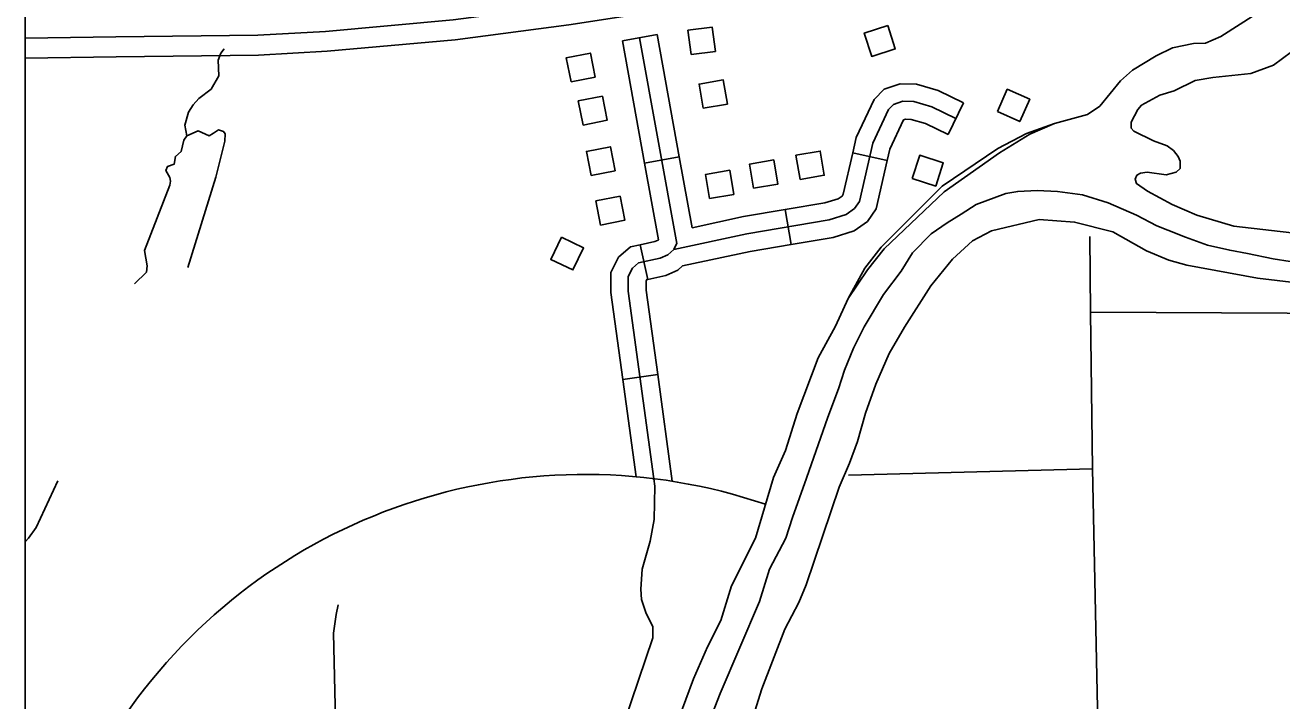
# Model space of a CAD drawing. Extents: x 1084508 to 1142749, y 1057638 to 1093403.
# Drawn here: x 1084508 to 1086183, y 1068178 to 1069080 of the extents above; entities that cross this region are included whole.
import ezdxf

# ---------------------------------------------------------------- set-up
doc = ezdxf.new("R2010")
doc.units = 0
for name, color, linetype in [('19', 7, 'Continuous'), ('2', 7, 'Continuous'), ('32', 7, 'Continuous'), ('35', 7, 'Continuous'), ('56', 7, 'Continuous'), ('63', 7, 'Continuous'), ('9', 7, 'Continuous'), ('DSN_DRFT_Named-Boundary', 7, 'Continuous'), ('Level 4', 7, 'Continuous'), ('Level 5', 7, 'Continuous'), ('Level 9', 7, 'Continuous')]:
    doc.layers.add(name, color=color, linetype=linetype)

msp = doc.modelspace()

# ---------------------------------------------------------------- linework, layer by layer
at = {"layer": '19'}
msp.add_lwpolyline([(1084507.9, 1069035.4), (1084629.2, 1069037.4), (1084819.2, 1069039.4), (1084910.5, 1069044.6), (1085081.4, 1069060), (1085232.9, 1069079.7), (1085420.8, 1069108.9), (1085464.5, 1069118.6), (1085465.9, 1069119), (1086747.8, 1069446.9), (1086747.9, 1069447), (1086741.3, 1069472.8), (1085459.3, 1069144.8), (1085458.7, 1069144.7), (1085415.9, 1069135.2), (1085229.1, 1069106.1), (1085078.5, 1069086.5), (1084908.5, 1069071.2), (1084818.3, 1069066), (1084628.8, 1069064.1), (1084507.9, 1069062)], close=True, dxfattribs=at)
at = {"layer": '2'}
for points in [[(1086194.2, 1068764.4), (1086171.5, 1068768), (1086137.4, 1068774.8), (1086113.8, 1068779.3), (1086084.1, 1068785.9), (1086054.9, 1068796.9), (1086031.4, 1068806.2), (1086016.8, 1068812), (1085989.4, 1068825.9), (1085951.9, 1068842.6), (1085917.4, 1068853.4), (1085884.4, 1068857.7), (1085857.1, 1068859), (1085831.1, 1068857.8), (1085815.5, 1068854.8), (1085775.6, 1068840.3), (1085755.6, 1068827.3), (1085736.9, 1068815.7), (1085715.7, 1068801.2), (1085691.1, 1068775.9), (1085675.6, 1068751.5), (1085652.2, 1068720.2), (1085626.6, 1068677.2), (1085612.2, 1068648.8), (1085600.3, 1068619.5), (1085592.3, 1068594.4), (1085578.1, 1068556.8), (1085549.4, 1068475.4), (1085530.7, 1068422.9), (1085522.2, 1068395.5), (1085500.4, 1068353.9), (1085486.7, 1068310.7)], [(1085321.1, 1067494.3), (1085318.4, 1067510.6), (1085313.9, 1067544.8), (1085311.6, 1067582.4), (1085310.1, 1067614.1), (1085309.1, 1067647.8), (1085309.1, 1067680.5), (1085307.7, 1067730.7), (1085309, 1067773.2), (1085310, 1067800.9), (1085324.3, 1067862.3), (1085344, 1067931.2), (1085358.1, 1067977.2), (1085374.8, 1068018.5), (1085393, 1068065.3), (1085407.8, 1068119.8), (1085434.7, 1068188.2), (1085486.7, 1068310.7)]]:
    msp.add_lwpolyline(points, dxfattribs=at)
at = {"layer": '32'}
for p, q in [((1085304.1, 1069058.4), (1085350.4, 1069066.8)), ((1085758.8, 1068975.9), (1085738.3, 1068933.6)), ((1085333.7, 1068895.3), (1085380, 1068903.7)), ((1085380, 1068903.7), (1085397.1, 1068809.4)), ((1085611.4, 1068909.4), (1085657.3, 1068898.9)), ((1085521.3, 1068833.5), (1085529.1, 1068787.1)), ((1085327.9, 1068786.5), (1085338.1, 1068740.5)), ((1085304.6, 1068607), (1085351.2, 1068613.4)), ((1085304.6, 1068607), (1085322.3, 1068477.2)), ((1085351.2, 1068613.4), (1085370.7, 1068471.2))]:
    msp.add_line(p, q, dxfattribs=at)
for points in [[(1085304.1, 1069058.4), (1085333.7, 1068895.3)], [(1085326.8, 1069062.5), (1085376.6, 1068788.5), (1085372.9, 1068780.8)], [(1085350.4, 1069066.8), (1085380, 1068903.7)], [(1085758.8, 1068975.9), (1085725.2, 1068992.3), (1085696.3, 1069000.6), (1085674.5, 1069001.2), (1085652.9, 1068993.9), (1085639.7, 1068980.2), (1085616, 1068929.7), (1085611.4, 1068909.4)], [(1085748.7, 1068955.1), (1085716.8, 1068970.6), (1085692.8, 1068977.6), (1085678, 1068978), (1085665.6, 1068973.8), (1085659, 1068966.9), (1085638, 1068922.1), (1085620.1, 1068844.4), (1085613.6, 1068835), (1085602.3, 1068827), (1085579.6, 1068819.9), (1085469.9, 1068801.4)], [(1085738.3, 1068933.6), (1085708.2, 1068948.2), (1085689, 1068953.7), (1085681.7, 1068953.9), (1085678.9, 1068953), (1085660.8, 1068914.3), (1085657.3, 1068898.9)], [(1085611.4, 1068909.4), (1085598.6, 1068853.9), (1085597, 1068851.6), (1085591.9, 1068848), (1085574.2, 1068842.4), (1085521.3, 1068833.5)], [(1085333.7, 1068895.3), (1085352.2, 1068793.1), (1085351.8, 1068792.7), (1085347.5, 1068790.8), (1085327.9, 1068786.5)], [(1085657.3, 1068898.9), (1085642.5, 1068834.4), (1085630.8, 1068817.8), (1085613, 1068805.3), (1085585.3, 1068796.5), (1085529.1, 1068787.1)], [(1085521.3, 1068833.5), (1085465.6, 1068824.1), (1085397.1, 1068809.4)], [(1085327.9, 1068786.5), (1085315, 1068783.7), (1085299, 1068770), (1085288.9, 1068749.5), (1085288.7, 1068723.1), (1085304.6, 1068607)], [(1085469.9, 1068801.4), (1085372.6, 1068780.5)], [(1085529.1, 1068787.1), (1085474.5, 1068777.8), (1085384.1, 1068758.5)], [(1085372.6, 1068780.5), (1085364.6, 1068773.1), (1085354.7, 1068768.7), (1085325.6, 1068762.3), (1085317.6, 1068755.5), (1085312, 1068744.1), (1085311.8, 1068724.6), (1085346, 1068474.5)], [(1085384.1, 1068758.5), (1085378, 1068752.7), (1085362.1, 1068745.8), (1085338.1, 1068740.5)], [(1085338.1, 1068740.5), (1085336.8, 1068740.3), (1085335.9, 1068738.4), (1085335.8, 1068726.1), (1085351.2, 1068613.4)], [(1085144.7, 1067639.4), (1085126.8, 1067712.6), (1085112.2, 1067840.9), (1085112.5, 1067855.7), (1085117.9, 1067864.6), (1085129.5, 1067867.1), (1085198.2, 1067870.4), (1085213.7, 1067875.8), (1085222.3, 1067883.3), (1085232.2, 1067904.9), (1085234.1, 1067926.7), (1085239.5, 1067951.1), (1085344.6, 1068262.6), (1085344.6, 1068277.1), (1085335.6, 1068296.4), (1085329.8, 1068313.6), (1085328.5, 1068327.3), (1085330.4, 1068354.1), (1085341, 1068391.5), (1085346.3, 1068420.3), (1085347.4, 1068464.7), (1085346, 1068474.5)], [(1084925.4, 1068306.5), (1084922.6, 1068293.5), (1084919.1, 1068268.6), (1084927, 1067920.8), (1084983.4, 1067595.1)]]:
    msp.add_lwpolyline(points, dxfattribs=at)
at = {"layer": '35'}
for points in [[(1084773.4, 1069047.7), (1084768.8, 1069042.1), (1084765.2, 1069032.6), (1084766.1, 1069011.8), (1084755.9, 1068994), (1084739.5, 1068981.6), (1084731.9, 1068973.2), (1084725.8, 1068963.6), (1084721, 1068945.9), (1084723.5, 1068932.1)], [(1084723.5, 1068932.1), (1084738.7, 1068938.5), (1084753.4, 1068931.9), (1084759.2, 1068935.5), (1084765.7, 1068939.8), (1084772.4, 1068937.7), (1084774.6, 1068934.7), (1084774.3, 1068924.6), (1084762.3, 1068876.8), (1084724.8, 1068756.3)], [(1084723.5, 1068932.1), (1084719.6, 1068926), (1084715.9, 1068910.8), (1084708.2, 1068904.4), (1084706.6, 1068894.2), (1084697.5, 1068891.2), (1084695.5, 1068885.5), (1084700.7, 1068876.5), (1084701.8, 1068871.5), (1084701, 1068866.1), (1084667.1, 1068779.1), (1084670.4, 1068758.4), (1084669.7, 1068749.9), (1084653.6, 1068734.6)], [(1084551.5, 1068471.8), (1084522.6, 1068409.5), (1084512.6, 1068395.1), (1084507.9, 1068390.3)]]:
    msp.add_lwpolyline(points, dxfattribs=at)
at = {"layer": '56'}
for points in [[(1085395.6, 1069040.3), (1085391.5, 1069072.7), (1085424, 1069076.8), (1085428.1, 1069044.4)], [(1085657.8, 1069079.1), (1085667.8, 1069047.9), (1085636.6, 1069037.9), (1085626.6, 1069069)], [(1085235.7, 1069004), (1085229.4, 1069036), (1085261.6, 1069042.3), (1085267.8, 1069010.2)], [(1085411.9, 1068968.8), (1085406.4, 1069001), (1085438.7, 1069006.5), (1085444.2, 1068974.3)], [(1085804, 1068964.3), (1085817.3, 1068994.1), (1085847.3, 1068980.7), (1085833.9, 1068950.9)], [(1085251.7, 1068946.3), (1085245.4, 1068978.4), (1085277.6, 1068984.7), (1085283.8, 1068952.6)], [(1085262.3, 1068879.1), (1085256.1, 1068911.2), (1085288.2, 1068917.4), (1085294.5, 1068885.4)], [(1085541, 1068873.8), (1085535.5, 1068906), (1085567.8, 1068911.5), (1085573.3, 1068879.3)], [(1085690.6, 1068874.8), (1085700.6, 1068905.9), (1085731.8, 1068895.9), (1085721.9, 1068864.8)], [(1085420.4, 1068848.1), (1085414.9, 1068880.3), (1085447.2, 1068885.9), (1085452.7, 1068853.7)], [(1085479.1, 1068862), (1085473.6, 1068894.2), (1085505.9, 1068899.7), (1085511.4, 1068867.5)], [(1085275.1, 1068812.9), (1085268.9, 1068845), (1085301, 1068851.3), (1085307.3, 1068819.2)], [(1085222.8, 1068796.6), (1085252.3, 1068782.5), (1085238.1, 1068753), (1085208.7, 1068767.1)]]:
    msp.add_lwpolyline(points, close=True, dxfattribs=at)
at = {"layer": '63'}
msp.add_arc((1085254.4, 1067734.1), 746.2, 71.1967, 290.3896, dxfattribs=at)
at = {"layer": '9'}
for points in [[(1085481.5, 1068395.1), (1085505.5, 1068476.4), (1085521.6, 1068512.2), (1085537.3, 1068561.4), (1085565.3, 1068635.9), (1085588.4, 1068677.9), (1085605, 1068714.9), (1085630.9, 1068753.2), (1085652.9, 1068781.3), (1085733.1, 1068857), (1085806.7, 1068909.3), (1085847.2, 1068933.9), (1085880.2, 1068948.4), (1085924, 1068960.5), (1085940.6, 1068971.4), (1085968, 1069005.3), (1085984.2, 1069019.4), (1086015.5, 1069038.7), (1086037.4, 1069049.1), (1086065.7, 1069054.8), (1086081.7, 1069055.6), (1086102.1, 1069064.5), (1086148.8, 1069094.3)], [(1086196.1, 1069044), (1086172, 1069026.2), (1086141.9, 1069014.8), (1086091.3, 1069009.7), (1086067.6, 1069005.8), (1086039.9, 1068992), (1086020.6, 1068986.3), (1085996, 1068972.6), (1085991.5, 1068967.1), (1085982.3, 1068949.9), (1085982.2, 1068942.3), (1085986.1, 1068938), (1086012.2, 1068925.4), (1086030.6, 1068918.7), (1086038.7, 1068912.4), (1086045.2, 1068904.1), (1086047.6, 1068897.9), (1086047.6, 1068888.2), (1086042.4, 1068883.3), (1086029.1, 1068880), (1086003.6, 1068883.3), (1085994.8, 1068882), (1085989.9, 1068879.4), (1085987.9, 1068873.9), (1085989.6, 1068868.3), (1086004.1, 1068858.1), (1086036.9, 1068840.3), (1086070, 1068826), (1086119.3, 1068811.6), (1086247, 1068796.6)], [(1086222.1, 1068733.8), (1086151, 1068741.9), (1086056.4, 1068759.2), (1086032.4, 1068766), (1086002.9, 1068778.5), (1085957.9, 1068803.8), (1085907, 1068816.9), (1085859.9, 1068820.1), (1085796.4, 1068805.4), (1085770.8, 1068792), (1085744.4, 1068767.2), (1085715.4, 1068731.7), (1085680.2, 1068676.8), (1085660, 1068641.5), (1085641.9, 1068600.7), (1085628.1, 1068561.9), (1085617.4, 1068524.4), (1085607.1, 1068495.5), (1085593.1, 1068463.3), (1085549, 1068333.2), (1085539.4, 1068309.6), (1085520.8, 1068274.1), (1085490.1, 1068194.5)], [(1085286.8, 1067478.7), (1085286.2, 1067481.4), (1085276.1, 1067560.9), (1085275.4, 1067627.6), (1085273.4, 1067654.6), (1085277.7, 1067768.8), (1085279.8, 1067792.2), (1085284.5, 1067814), (1085294, 1067880), (1085308.4, 1067947.1), (1085326, 1067999.5), (1085347.9, 1068069.9), (1085399, 1068207.6), (1085417.8, 1068250.6), (1085435.4, 1068285.7), (1085449.4, 1068331.7), (1085481.5, 1068395.1)], [(1085490.1, 1068194.5), (1085448.7, 1068062.5), (1085425.7, 1067998), (1085414.8, 1067973.2), (1085400.5, 1067924.6), (1085381.8, 1067862.1), (1085362.8, 1067770.7), (1085358.4, 1067736.6), (1085351.9, 1067656.2), (1085352.4, 1067629.2), (1085355.5, 1067597.2), (1085355.6, 1067548.5), (1085363.5, 1067502.5)]]:
    msp.add_lwpolyline(points, dxfattribs=at)
at = {"layer": 'DSN_DRFT_Named-Boundary'}
msp.add_lwpolyline([(1084507.9, 1057640), (1142749.2, 1057640), (1142749.2, 1093403.4), (1084507.9, 1093403.4)], close=True, dxfattribs=at)
at = {"layer": 'Level 4'}
msp.add_lwpolyline([(1085945.2, 1067807), (1085930.7, 1068487.8), (1085928.4, 1068696.5), (1085927.1, 1068797.8)], dxfattribs=at)
at = {"layer": 'Level 5'}
for points in [[(1087587.3, 1068688.4), (1085928.4, 1068696.5)], [(1085930.7, 1068487.8), (1085605.7, 1068479.4)]]:
    msp.add_lwpolyline(points, dxfattribs=at)
at = {"layer": 'Level 9'}
for points in [[(1085481.5, 1068395.1), (1085505.5, 1068476.4), (1085521.6, 1068512.2), (1085537.3, 1068561.4), (1085565.3, 1068635.9), (1085588.4, 1068677.9), (1085605, 1068714.9), (1085627.2, 1068755.2), (1085649.2, 1068783.3), (1085730.6, 1068864.9), (1085804.5, 1068914.8), (1085842.7, 1068934.9), (1085880.2, 1068948.4), (1085924, 1068960.5), (1085940.6, 1068971.4), (1085968, 1069005.3), (1085984.2, 1069019.4), (1086015.5, 1069038.7), (1086037.4, 1069049.1), (1086065.7, 1069054.8), (1086081.7, 1069055.6), (1086102.1, 1069064.5), (1086148.8, 1069094.3)], [(1086196.1, 1069044), (1086172, 1069026.2), (1086141.9, 1069014.8), (1086091.3, 1069009.7), (1086067.6, 1069005.8), (1086039.9, 1068992), (1086020.6, 1068986.3), (1085996, 1068972.6), (1085991.5, 1068967.1), (1085982.3, 1068949.9), (1085982.2, 1068942.3), (1085986.1, 1068938), (1086012.2, 1068925.4), (1086030.6, 1068918.7), (1086038.7, 1068912.4), (1086045.2, 1068904.1), (1086047.6, 1068897.9), (1086047.6, 1068888.2), (1086042.4, 1068883.3), (1086029.1, 1068880), (1086003.6, 1068883.3), (1085994.8, 1068882), (1085989.9, 1068879.4), (1085987.9, 1068873.9), (1085989.6, 1068868.3), (1086004.1, 1068858.1), (1086036.9, 1068840.3), (1086070, 1068826), (1086119.3, 1068811.6), (1086247, 1068796.6)], [(1086222.1, 1068733.8), (1086151, 1068741.9), (1086056.4, 1068759.2), (1086032.4, 1068766), (1086002.9, 1068778.5), (1085957.9, 1068803.8), (1085907, 1068816.9), (1085859.9, 1068820.1), (1085796.4, 1068805.4), (1085770.8, 1068792), (1085744.4, 1068767.2), (1085715.4, 1068731.7), (1085680.2, 1068676.8), (1085660, 1068641.5), (1085641.9, 1068600.7), (1085628.1, 1068561.9), (1085617.4, 1068524.4), (1085607.1, 1068495.5), (1085593.1, 1068463.3), (1085549, 1068333.2), (1085539.4, 1068309.6), (1085520.8, 1068274.1), (1085490.1, 1068194.5)], [(1085286, 1067482.6), (1085276.1, 1067560.9), (1085275.4, 1067627.6), (1085273.4, 1067654.6), (1085277.7, 1067768.8), (1085279.8, 1067792.2), (1085284.5, 1067814), (1085294, 1067880), (1085308.4, 1067947.1), (1085326, 1067999.5), (1085347.9, 1068069.9), (1085399, 1068207.6), (1085417.8, 1068250.6), (1085435.4, 1068285.7), (1085449.4, 1068331.7), (1085481.5, 1068395.1)], [(1085490.1, 1068194.5), (1085448.7, 1068062.5), (1085425.7, 1067998), (1085414.8, 1067973.2), (1085400.5, 1067924.6), (1085381.8, 1067862.1), (1085362.8, 1067770.7), (1085358.4, 1067736.6), (1085351.9, 1067656.2), (1085352.4, 1067629.2), (1085355.5, 1067597.2), (1085355.6, 1067548.5), (1085363.5, 1067502.5)]]:
    msp.add_lwpolyline(points, dxfattribs=at)

doc.saveas('drawing.dxf')
